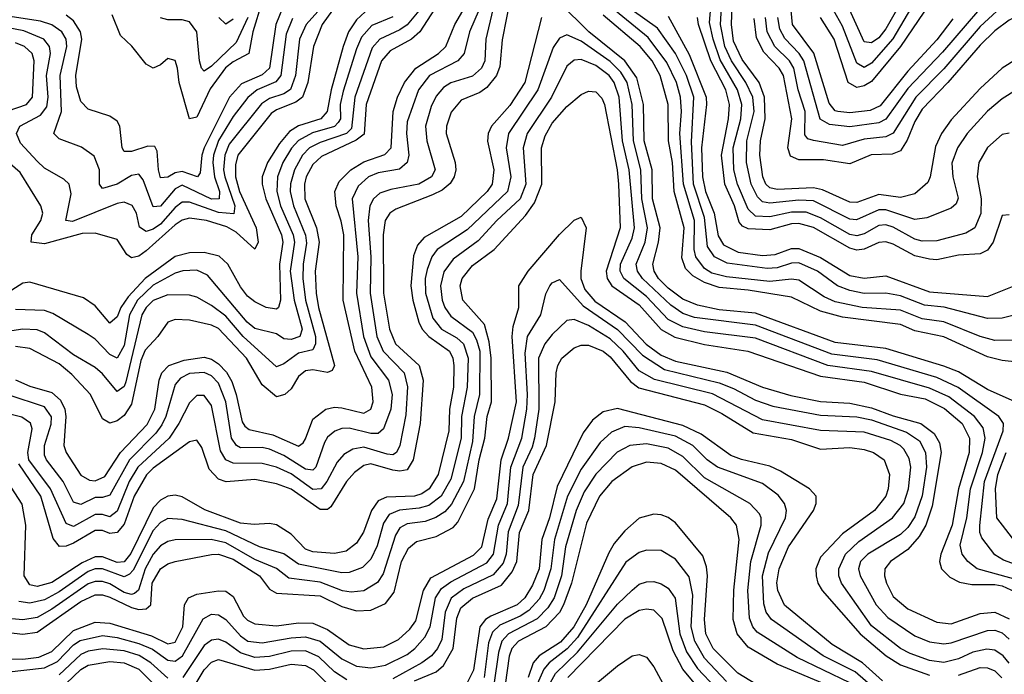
# Model space of a CAD drawing. Header units: inches. Extents: x 884549 to 1028252, y 526810 to 653624.
# Tile 333 of 656: x 895562 to 898276, y 624299 to 626104. Entities that reach past the tile are written whole.
import ezdxf

# ---------------------------------------------------------------- set-up
doc = ezdxf.new("R2010")
doc.units = ezdxf.units.IN
doc.header["$MEASUREMENT"] = 0
doc.layers.add('A8692', color=7, linetype='Continuous')

msp = doc.modelspace()

# ---------------------------------------------------------------- linework, layer by layer
at = {"layer": 'A8692', "color": 5}
for points, elevation in [([(898105.1, 626350), (897950, 626078.6), (897930, 626053.8), (897910, 626039.8), (897890, 626042.9), (897841.1, 626150)], 3040), ([(896889.4, 626230), (896847.2, 626050), (896844.3, 625990), (896835.3, 625970), (896810, 625947.7), (896750.5, 625929.5), (896730, 625916.4), (896710, 625892.4), (896696.1, 625863.9), (896680.6, 625810), (896684.1, 625770), (896706.9, 625690), (896696.9, 625670), (896662, 625650), (896584.7, 625635.3), (896555, 625625), (896537.5, 625610), (896526.8, 625590), (896522.4, 625550), (896529.5, 625450), (896527.8, 625350), (896546.1, 625230), (896564.2, 625190), (896621.2, 625130), (896631, 625091), (896626, 625014), (896609.5, 624930), (896600.5, 624910), (896590, 624903.5), (896574.7, 624905.3), (896510, 624924.6), (896480.3, 624919.7), (896455.5, 624904.5), (896436.6, 624883.4), (896408.1, 624830), (896392.5, 624810), (896370, 624808.3), (896310, 624851.7), (896270, 624869.5), (896230, 624880.3), (896150, 624880.5), (896130, 624890), (896115, 624915), (896090, 625040.2), (896070, 625067.1), (896050, 625067.6), (896030, 625047.4), (896000.7, 624990), (895973.6, 624950), (895886.9, 624870), (895863.3, 624830), (895830, 624748.3), (895810, 624732.8), (895790, 624739.2), (895770, 624739.2), (895710, 624706.4), (895690, 624714.5), (895646.4, 624810), (895587.1, 624890), (895583.6, 624910), (895595.6, 624975.6), (895591.2, 624991.2), (895567.5, 625007.5), (895510, 625022.4)], 3360), ([(896440.1, 626190), (896351.4, 626090), (896333.3, 626050), (896322.2, 625950), (896308.7, 625911.3), (896290, 625899.3), (896250, 625885.9), (896228.6, 625871.4), (896139.5, 625760.5), (896127, 625730), (896123.8, 625690), (896126.8, 625670), (896154.7, 625590), (896151.6, 625568.4), (896110, 625572), (896030, 625600.6), (896010, 625600.9), (895990, 625586), (895950, 625539.9), (895930, 625526.2), (895910, 625519.6), (895891.9, 625531.9), (895883.2, 625570), (895871.5, 625591.5), (895850, 625600.3), (895830, 625596.5), (895706.8, 625546.8), (895689, 625550), (895703.3, 625623.3), (895697.9, 625650), (895683.5, 625663.5), (895630, 625694.2), (895610, 625713.1), (895563.4, 625763.4), (895552.8, 625790), (895562, 625810), (895619.3, 625840.7), (895636.3, 625863.7), (895639.9, 625890), (895635.9, 625950), (895646.3, 626010), (895644.1, 626030), (895628.2, 626050), (895573.3, 626073.3), (895490, 626088.8)], 3160), ([(896737, 626183), (896664.7, 626070), (896641.6, 626050), (896582.6, 626017.4), (896559.3, 625990), (896517.3, 625870), (896511.6, 625788.4), (896489, 625771), (896393.4, 625726.6), (896370, 625704), (896351.9, 625670), (896346.7, 625650), (896348, 625610), (896379.7, 625530), (896387.2, 625490), (896376.6, 625410), (896379, 625350), (896385.9, 625310), (896430, 625150.2), (896423.4, 625136.6), (896410, 625130.9), (896370, 625138), (896350, 625135.7), (896330, 625119.5), (896310, 625085.8), (896292.6, 625070), (896270, 625063.9), (896230, 625096.5), (896187.4, 625170), (896110, 625252.6), (896090, 625261.7), (896030, 625275.3), (895990, 625276.9), (895970, 625269.9), (895942.6, 625230), (895907.8, 625192.2), (895895.6, 625164.4), (895870, 625043.3), (895850, 625012.4), (895830, 624997.5), (895810, 624991.4), (895790, 625002.8), (895757.2, 625070), (895705.7, 625125.7), (895670, 625155), (895590, 625196.8), (895550, 625202.5)], 3280), ([(898270, 626206.1), (898105.6, 626014.4), (898010, 625913.6), (897950, 625828.9), (897930, 625818.8), (897850, 625808.3), (897794.4, 625814.4), (897768.9, 625828.9), (897723.9, 625990), (897710.8, 626010.8), (897671.5, 626051.5), (897657.1, 626077.1), (897651.6, 626110)], 3140), ([(896915.5, 626170), (896892.2, 626047.8), (896885.2, 625974.8), (896875.9, 625950), (896850, 625916.4), (896830, 625903.1), (896778.7, 625881.3), (896751, 625849), (896738.7, 625810), (896737.8, 625790), (896762, 625710), (896763.8, 625690), (896759.5, 625670), (896748.5, 625651.5), (896726.4, 625633.6), (896699.7, 625620.3), (896598.6, 625581.4), (896582.3, 625570), (896569.3, 625550), (896564.2, 625510), (896564.7, 625350), (896581.6, 625250), (896598, 625210), (896662.6, 625150), (896673.9, 625110), (896666.1, 624990), (896646.2, 624890), (896630, 624862.2), (896610, 624858.4), (896590, 624861.8), (896530, 624879.5), (896510, 624874.9), (896484.8, 624855.2), (896462.6, 624830), (896419.4, 624760.6), (896410, 624752.9), (896390, 624753.3), (896310, 624809.1), (896270, 624824), (896210, 624835.8), (896130.7, 624829.3), (896110, 624836.5), (896084, 624864), (896064.1, 624924.1), (896050, 624944.7), (896030, 624940.1), (895930, 624867.5), (895911.2, 624848.8), (895877.4, 624790), (895850, 624713), (895830.1, 624689.9), (895810, 624686.9), (895790, 624694.9), (895770, 624694.9), (895710, 624660.4), (895690, 624651.9), (895671.2, 624651.2), (895653.6, 624673.6), (895620, 624790), (895559.4, 624879.4)], 3380), ([(898290, 625791.1), (898270, 625787.1), (898230, 625751.6), (898206.2, 625710), (898201.5, 625670), (898212.9, 625610), (898211.2, 625568.8), (898195.2, 625530), (898170, 625515), (898090, 625494.1), (898050, 625493.1), (898030, 625498.7), (897970, 625531.5), (897950, 625537.8), (897930, 625536.5), (897890, 625513.5), (897870, 625507.5), (897850, 625511), (897770, 625557.4), (897730, 625572.5), (897690, 625573.3), (897630, 625559.6), (897590, 625562), (897570, 625581.3), (897541, 625650), (897530.9, 625690), (897529.2, 625750), (897549.8, 625830), (897552.9, 625870), (897540.6, 625910), (897493, 625993), (897473.2, 626050), (897463.8, 626096.2), (897469.8, 626170)], 3260), ([(898310, 625909.9), (898270, 625885.4), (898230, 625851.7), (898174.1, 625790), (898147.2, 625750), (898132.1, 625707.9), (898134.7, 625670), (898148.9, 625611.1), (898143.8, 625596.2), (898130, 625584.2), (898062.9, 625557.1), (898030, 625553.1), (897950, 625579), (897930, 625579.1), (897868.5, 625551.5), (897850, 625553.4), (897750, 625603.9), (897710, 625606.4), (897630, 625597.4), (897610, 625601.3), (897595.5, 625615.5), (897578.6, 625650), (897565.2, 625710), (897566.8, 625770), (897586.4, 625850), (897583.1, 625890), (897564.1, 625930), (897523.8, 625990), (897505.5, 626030), (897493.9, 626090), (897498.5, 626170)], 3240), ([(898310, 625994.4), (898270, 625969.5), (898210, 625914.3), (898130, 625827.4), (898103.4, 625790), (898086.2, 625753.8), (898072.2, 625670), (898065.7, 625654.3), (898030, 625623.9), (897990, 625613.3), (897930, 625621.7), (897870, 625599.6), (897850, 625600.8), (897774.8, 625634.8), (897750, 625640.4), (897650, 625635.7), (897630, 625640.1), (897619.1, 625650), (897610.8, 625670), (897602, 625730), (897604.2, 625770), (897616.9, 625830), (897615.2, 625890), (897600.9, 625930), (897553.8, 625993.8), (897530, 626044.7), (897524.5, 626090), (897526.9, 626170)], 3220), ([(898290, 626159.5), (898210, 626084.6), (898110, 625968.4), (898032.5, 625890), (897969.5, 625790.5), (897950, 625780.2), (897890, 625773.9), (897830, 625756.6), (897750, 625770.2), (897734.9, 625774.9), (897726.4, 625786.4), (897727.4, 625850), (897708.2, 625910), (897696, 625970), (897684, 625990), (897643.2, 626030), (897622.3, 626070), (897617.9, 626110)], 3160), ([(898039.1, 626170), (897969, 626051), (897910, 625984.1), (897890, 625972.1), (897870, 625983.4), (897830, 626085.5), (897805.2, 626130)], 3060), ([(896424.5, 626130), (896395.7, 626090), (896371.8, 626030), (896355.9, 625930), (896341.5, 625890), (896323.4, 625876.6), (896270, 625855.1), (896255.2, 625844.8), (896163.4, 625730), (896156.4, 625703.6), (896156.3, 625670), (896167.7, 625630), (896213.7, 625530), (896219, 625490), (896210, 625471.2), (896158.1, 625518.1), (896132.6, 625532.6), (896077, 625550), (896030, 625556.4), (896010, 625551.2), (895990, 625538.3), (895910, 625466), (895890, 625452), (895870, 625447.1), (895856.6, 625456.6), (895830, 625497.4), (895770, 625515.1), (895734.1, 625514.1), (895630, 625485.9), (895593.5, 625490), (895595.3, 625510), (895620.3, 625550), (895625.5, 625570), (895619.9, 625590), (895562.7, 625682.7), (895508, 625730)], 3180), ([(896666.9, 626133.1), (896630.2, 626089.8), (896610, 626075.5), (896554.8, 626050), (896533.6, 626026.4), (896485.4, 625890), (896476, 625804), (896462.6, 625790), (896390, 625765.2), (896360.9, 625750), (896341.3, 625730), (896319, 625690), (896308.6, 625651.4), (896307.8, 625630), (896316.1, 625590), (896349.9, 625509.9), (896352.5, 625487.5), (896342.8, 625430), (896342.2, 625390), (896350, 625330), (896376.9, 625230), (896377.5, 625210), (896370, 625193.7), (896330, 625184.3), (896290, 625154.8), (896270, 625146.3), (896178, 625230), (896130, 625285.8), (896090, 625315.7), (896050, 625338.8), (896030, 625343.8), (895970, 625344.7), (895930, 625329), (895910, 625309.9), (895898.8, 625290), (895854.7, 625105.3), (895850, 625092.4), (895830, 625078.5), (895790, 625127.4), (895770, 625144.8), (895710, 625179.5), (895630, 625239.8), (895610, 625248.4), (895570, 625250), (895510, 625240.7)], 3260), ([(896828.1, 626131.9), (896802.1, 626070), (896786.7, 626010), (896769.6, 625990), (896691.2, 625950), (896661.6, 625910), (896630, 625822), (896628.2, 625790), (896634.5, 625730), (896630.3, 625709.7), (896608.7, 625691.4), (896550, 625681.5), (896523.6, 625670), (896495, 625645), (896478.7, 625610), (896494, 625450), (896489.8, 625350), (896509.9, 625230), (896530, 625174.4), (896578.4, 625110), (896588.8, 625070), (896585.2, 625030), (896564.6, 624975.4), (896550, 624962.6), (896530, 624962.5), (896470, 624977), (896450, 624976.1), (896430.9, 624969.1), (896410, 624952.3), (896401.9, 624938.1), (896378, 624870), (896370, 624861.9), (896350, 624864.4), (896290, 624902.4), (896250, 624919.5), (896230, 624924.1), (896170, 624923.6), (896159.7, 624930), (896145.7, 624950), (896129.6, 625050), (896110, 625101.2), (896090, 625121.6), (896070, 625130.6), (896030, 625127.7), (896005.1, 625114.9), (895990, 625097.4), (895964.7, 625010), (895953.6, 624986.4), (895936.7, 624963.3), (895864.3, 624890), (895810, 624793.1), (895790, 624786.3), (895770, 624786.1), (895730, 624767), (895710, 624773.5), (895681.4, 624830), (895635.3, 624890), (895630, 624903.2), (895629.7, 624930), (895648.4, 624988.4), (895648.9, 625008.9), (895630, 625035.9), (895530, 625069)], 3340), ([(895550, 625110.2), (895590, 625093.2), (895650, 625075.8), (895674.2, 625054.2), (895686, 625030), (895689.2, 625010), (895682.9, 624930), (895689.6, 624910), (895730, 624848.2), (895753.7, 624833.7), (895770, 624832.6), (895796, 624844), (895839.9, 624910), (895912.9, 624987.1), (895934, 625030), (895945.8, 625110), (895953.1, 625130), (895972.4, 625150), (896014.7, 625165.3), (896070, 625172.7), (896090, 625167.3), (896110, 625154.5), (896131.7, 625131.7), (896146.3, 625106.3), (896158.9, 625070), (896174.9, 624994.9), (896182.6, 624982.6), (896194.1, 624974.1), (896259.2, 624959.2), (896330, 624927.4), (896343.4, 624936.6), (896350, 624948.1), (896370, 625002.4), (896406, 625030), (896430, 625035.1), (896450, 625033.6), (896510, 625018.6), (896529.8, 625030.2), (896536, 625050), (896532.5, 625090), (896485.5, 625190), (896453.5, 625330), (896455.4, 625510), (896448.3, 625548.3), (896434.2, 625590), (896430.6, 625630), (896442.5, 625657.5), (896474.5, 625690), (896510, 625712), (896568.3, 625731.7), (896585.8, 625750), (896591.6, 625850), (896603.6, 625890), (896622.3, 625930), (896653.8, 625970), (896716.1, 626010), (896736.7, 626030), (896761.8, 626090), (896796.6, 626150)], 3320), ([(896290, 626144.8), (896268, 626090), (896250.6, 625970), (896230, 625951.6), (896173.4, 625926.6), (896140.4, 625890), (896070.2, 625750), (896063.5, 625730), (896058.8, 625681.2), (896051.8, 625670), (896010, 625684.6), (895990, 625681.3), (895970, 625669.3), (895950, 625667.2), (895943.9, 625690), (895941, 625741), (895934.3, 625754.3), (895914.7, 625754.7), (895870, 625740.5), (895850, 625740.2), (895844.5, 625750), (895837.5, 625810), (895830, 625823.4), (895810, 625837.7), (895750, 625856.5), (895730, 625877.7), (895718.3, 625918.3), (895716, 625950), (895733.3, 626050), (895729.3, 626070), (895710, 626100.5), (895690, 626116.2)], 3120), ([(896229, 626151), (896204.2, 626070), (896193.5, 626010), (896150, 625987.3), (896129.2, 625970.8), (896087, 625913), (896050, 625834.7), (896030, 625830.6), (896001.1, 625930), (895997.1, 625970), (895990, 625991.3), (895970, 625996.5), (895950, 625979.3), (895930, 625969.8), (895910, 625980.6), (895870.6, 626030.6), (895839.8, 626059.8), (895816.5, 626116.5)], 3080), ([(898306.2, 625050), (898230, 625083.9), (898150, 625132.4), (898110, 625148.6), (897950, 625196.8), (897810, 625213.6), (897590, 625294.2), (897490, 625303.9), (897430, 625316.4), (897390, 625333), (897350, 625363.5), (897323.2, 625390), (897310.6, 625410), (897307.1, 625430), (897323.3, 625490), (897327.5, 625530), (897306.6, 625610), (897305.4, 625690), (897283.7, 625770), (897281.4, 625870), (897263, 625943), (897229.8, 625990), (897130.8, 626070), (897050, 626150.3)], 3420), ([(898430, 625220.1), (898250, 625219.2), (898210, 625230.2), (898110, 625270.6), (898050, 625279.2), (897990, 625302.7), (897884, 625310), (897810, 625325.8), (897779.3, 625339.3), (897710, 625385.2), (897690, 625388), (897630, 625381.9), (897510, 625394.5), (897470, 625405.1), (897450, 625417.7), (897425.4, 625450), (897421.5, 625470), (897422.3, 625550), (897391.5, 625650), (897382.1, 625790), (897386.7, 625850), (897383.7, 625890), (897372.4, 625930), (897345.9, 625985.9), (897294.1, 626054.1), (897190, 626140.1)], 3360), ([(898330, 625295.4), (898270, 625280.8), (898230, 625279.8), (898110.7, 625310.7), (898056.7, 625316.7), (897990, 625342.3), (897950, 625350), (897890, 625348.9), (897850, 625356.7), (897816.3, 625370), (897761.1, 625410), (897710, 625433.1), (897690, 625432.7), (897650, 625419.5), (897622.1, 625417.9), (897511.9, 625431.9), (897476.9, 625450), (897458.1, 625478.1), (897450, 625558.6), (897419, 625650), (897413.6, 625766.4), (897420.2, 625890), (897400.4, 625950), (897370, 626010.2), (897319.9, 626079.9), (897250, 626130.2)], 3340), ([(898134.3, 626105.7), (898090, 626048.1), (898010, 625961.7), (897934, 625866), (897906.9, 625853.1), (897850, 625847.2), (897817.7, 625850), (897810, 625852.5), (897793, 625873), (897751.3, 626011.3), (897692, 626090), (897689, 626129)], 3120), ([(898071.8, 626150), (897990.2, 626030), (897910, 625933.3), (897890, 625921.1), (897870, 625916.5), (897846.2, 625930), (897807.3, 626050), (897769.7, 626110)], 3080), ([(896313.6, 626106.4), (896296.4, 626063.6), (896281.9, 625950), (896267.4, 625932.6), (896216.4, 625910), (896191, 625889), (896150, 625836.9), (896110, 625770.5), (896096.1, 625730), (896094, 625710), (896098.5, 625670), (896112.3, 625630), (896112, 625610), (896090, 625609.2), (896010, 625647.3), (895990, 625637.3), (895950, 625589.1), (895930, 625587.4), (895901.6, 625661.6), (895890, 625677.7), (895870, 625673.7), (895830, 625650.5), (895790, 625638.4), (895781.3, 625650), (895781.6, 625690), (895767.2, 625727.2), (895731.8, 625751.8), (895670, 625775.4), (895655.9, 625790), (895676.5, 625850), (895673.4, 625950), (895691.6, 626030), (895689.4, 626050), (895677.9, 626070), (895650, 626089.2), (895619.2, 626099.2), (895450, 626125.1)], 3140), ([(896514.4, 626125.6), (896490, 626103.4), (896468.4, 626070), (896453.5, 626030), (896420.2, 625910), (896409.4, 625850), (896391.5, 625830), (896330, 625811), (896305.1, 625794.9), (896277.5, 625762.5), (896244.6, 625710), (896230.3, 625670), (896230.3, 625649.7), (896240.5, 625610), (896283, 625510), (896287, 625490), (896278, 625430), (896280.6, 625330), (896275.5, 625310), (896270, 625305.9), (896241.2, 625310), (896210, 625325.4), (896190, 625341.5), (896170, 625367.4), (896135.9, 625430), (896111.2, 625451.2), (896070, 625461.7), (896030, 625460.7), (895990, 625451), (895907.8, 625390), (895860.4, 625339.6), (895840.4, 625310), (895830, 625284.3), (895810, 625267.3), (895770, 625314.9), (895737.1, 625337.1), (895590, 625379.7), (895570, 625377.4), (895510, 625339)], 3220), ([(897000.1, 626110), (896954.8, 625930), (896912.8, 625867.2), (896862.3, 625810), (896853, 625790), (896851.6, 625768.4), (896868.6, 625690), (896864, 625650), (896850.1, 625630), (896779.1, 625560.9), (896677.1, 625502.9), (896658.5, 625481.5), (896647.3, 625452.7), (896639.7, 625370), (896645.3, 625330), (896661.9, 625270), (896671, 625250), (896689.5, 625230), (896746.2, 625190), (896756.2, 625170), (896759, 625150), (896757.9, 625090), (896746.4, 625030), (896744.9, 624970), (896715.8, 624850), (896690.3, 624810), (896670, 624796.4), (896650, 624790.3), (896573.2, 624786.8), (896550, 624776.9), (896531.6, 624750), (896509.4, 624690.6), (896490, 624660.1), (896461.5, 624638.5), (896430, 624631.4), (896370, 624636.6), (896350, 624644.2), (896310, 624684.7), (896270, 624710.8), (896250, 624715), (896208.4, 624711.6), (896170, 624715.4), (896072.5, 624752.5), (896010, 624788.3), (895990, 624792.7), (895970, 624789.7), (895950, 624779), (895930, 624758.1), (895868.1, 624631.9), (895850, 624609.1), (895830, 624607.4), (895790, 624623), (895770, 624622.3), (895733.7, 624606.3), (895650, 624551.9), (895610, 624541.2), (895590, 624545.7), (895573.6, 624570), (895578.4, 624710), (895568, 624768), (895510, 624859)], 3420), ([(896590, 626111.1), (896532.6, 626087.4), (896504.4, 626055.6), (896490, 626023), (896453.6, 625906.4), (896445.3, 625870), (896445.8, 625830), (896439.8, 625820.2), (896430, 625809.1), (896368.6, 625791.4), (896330, 625770.4), (896310.7, 625749.3), (896287.1, 625710), (896272.5, 625670), (896270.6, 625630), (896281, 625590), (896316, 625510), (896319.4, 625490), (896307.5, 625410), (896318.3, 625330), (896340.5, 625250), (896334, 625230), (896310, 625221.7), (896290, 625223.7), (896270, 625237.1), (896210, 625251.8), (896189.2, 625270), (896079.5, 625399.5), (896050, 625412.8), (896011.1, 625411.1), (895990, 625404.6), (895930, 625372), (895886.2, 625330), (895864.4, 625290), (895850, 625205.5), (895830, 625170.4), (895810, 625180.3), (895770, 625222.5), (895750, 625235.9), (895653.1, 625293.1), (895630, 625301.9), (895550, 625304.8)], 3240), ([(896190.7, 626109.3), (896158.9, 626041.1), (896090, 625975), (896070, 625961.4), (896062.7, 625970), (896057.2, 625990), (896050.2, 626070.2), (896030, 626097.2), (896010, 626103.2), (895970, 626103.1), (895950, 626108.5)], 3060), ([(896150, 626104.6), (896130, 626091.1), (896111.1, 626110)], 3040), ([(898355.1, 625155.1), (898270, 625164.2), (898230, 625173.9), (898110, 625229.3), (898030, 625245.8), (897990, 625263.6), (897830, 625283), (897770, 625300.3), (897690, 625338.8), (897570, 625358.3), (897490, 625365.6), (897450, 625378.6), (897417.1, 625397.1), (897397.6, 625417.6), (897387, 625447), (897393.8, 625530), (897365.9, 625630), (897361.3, 625710), (897350.8, 625770), (897349.5, 625869.5), (897327.9, 625950), (897305.7, 625990), (897272.8, 626030), (897170, 626116.3)], 3380), ([(897350, 626113.2), (897407.6, 626007.6), (897454.3, 625890), (897455.6, 625870), (897441.4, 625750), (897443.8, 625670), (897452.3, 625630), (897476, 625570), (897487.5, 625507.5), (897502.5, 625482.5), (897542.5, 625462.5), (897610, 625453.1), (897644.2, 625455.8), (897690, 625472.7), (897710, 625473.1), (897770, 625447.6), (897850, 625398.4), (897890, 625390.6), (897950, 625397.5), (898070, 625353.1), (898230, 625340.4), (898307.9, 625372.1)], 3320), ([(898290, 625565.6), (898270, 625563.5), (898245.3, 625490), (898230, 625468.6), (898210, 625457.7), (898150, 625454.2), (898090, 625441.7), (898070, 625442.9), (898030, 625452.6), (897970, 625485.1), (897950, 625491.4), (897930, 625489.2), (897890, 625470.8), (897870, 625468.3), (897850, 625473.8), (897750, 625530.3), (897710, 625541.8), (897690, 625541.1), (897630, 625524.5), (897570, 625526.6), (897554.7, 625534.7), (897545.7, 625545.7), (897532, 625590), (897505.8, 625650), (897496.7, 625730), (897516, 625830), (897519.1, 625870), (897508.7, 625910), (897467.6, 625990), (897433.1, 626090), (897430.5, 626110)], 3280), ([(898330, 626123.8), (898290, 626102.5), (898250, 626073), (898210, 626033.7), (898120.4, 625930), (898050, 625857.1), (898030, 625823.1), (898008.8, 625771.2), (897990, 625742.1), (897967.5, 625732.5), (897909.1, 625730.9), (897850, 625705.8), (897777.6, 625717.6), (897710, 625716.9), (897687.2, 625727.2), (897679.2, 625750), (897690.5, 625830.5), (897667.1, 625950), (897655.8, 625970), (897613.7, 626013.7), (897593.3, 626053.3), (897586.5, 626106.5)], 3180), ([(898350, 624586), (898273.9, 624613.9), (898250, 624628.4), (898214.8, 624674.8), (898209.1, 624690), (898209.2, 624709.2), (898221.3, 624830), (898273.4, 624970), (898273.8, 624990), (898261.5, 625010), (898149.3, 625089.3), (898090, 625116.8), (897925.9, 625165.9), (897801.2, 625181.2), (897590, 625261.7), (897422.4, 625282.4), (897390, 625293.8), (897356.5, 625316.5), (897279.2, 625390), (897264.8, 625410), (897261.7, 625430), (897285.8, 625490), (897292.7, 625530), (897276.6, 625610), (897274.2, 625690), (897253.6, 625770), (897250.3, 625870), (897236.3, 625930), (897219.2, 625959.2), (897190, 625988.3), (897110, 626044.4), (897070, 626061.4), (897050, 626052.4), (897032.9, 626027.1), (896990.3, 625910), (896909.5, 625790), (896902.8, 625750), (896915.3, 625670), (896906.4, 625630), (896795.5, 625524.5), (896713, 625470), (896697.6, 625450), (896684.8, 625415.2), (896680, 625390), (896680.5, 625350), (896700.9, 625280.9), (896724.5, 625250), (896766.6, 625226.6), (896785.5, 625210), (896797.8, 625170), (896795.6, 625090), (896779.9, 625010), (896778.4, 624950), (896750, 624836.7), (896724.1, 624790), (896690, 624764.4), (896663.2, 624756.8), (896608.5, 624751.5), (896580.6, 624739.4), (896564.4, 624715.6), (896547.3, 624652.7), (896530, 624616.1), (896506.4, 624593.6), (896470, 624579.1), (896450, 624578.2), (896330, 624602.3), (896290, 624631), (896223, 624650), (896130, 624694.4), (896010, 624726), (895970, 624728.7), (895950, 624717.7), (895930, 624694.9), (895874.3, 624585.7), (895864.7, 624575.3), (895850, 624567.8), (895790, 624589.5), (895770, 624589.3), (895750, 624582.3), (895670, 624526.1), (895630, 624503.9), (895590, 624495), (895559.2, 624499.2)], 3440), ([(895530, 625852.2), (895580.7, 625870), (895597.3, 625890), (895601.4, 625990), (895595.6, 626010), (895574.4, 626030), (895550, 626040.1)], 3180), ([(898317.8, 624557.8), (898201.8, 624590), (898175.8, 624610), (898160.3, 624630), (898154.7, 624654.7), (898172.7, 624730), (898183.5, 624810), (898216.6, 624910), (898223.8, 624950), (898218, 624978), (898194.1, 625010), (898123.6, 625063.6), (898070, 625087.4), (897910, 625133.7), (897790, 625150.3), (897590, 625225.5), (897450, 625242.6), (897390, 625256.4), (897350, 625277.1), (897290, 625340.1), (897227.4, 625390), (897217.4, 625410), (897218.3, 625430), (897250, 625501.2), (897256.7, 625530), (897242.1, 625690), (897223.7, 625770), (897214.2, 625890), (897201, 625930), (897186.9, 625950), (897150, 625977.3), (897110, 625993.7), (897090, 625992.2), (897070, 625975), (897028, 625890), (896960.9, 625790), (896949.8, 625750), (896957.2, 625650), (896941.6, 625610), (896877.2, 625550), (896825.7, 625494.3), (896756.8, 625443.2), (896731.2, 625408.8), (896722, 625370), (896726.7, 625330), (896733.9, 625310), (896750, 625285.9), (896810, 625241.9), (896821.3, 625221.3), (896829.9, 625190), (896829.7, 625070.3), (896814.8, 625010), (896810, 624940.6), (896785.3, 624830), (896752.1, 624767.9), (896733.4, 624746.6), (896709, 624731), (896679.5, 624720.5), (896630, 624713.5), (896610, 624702.9), (896598, 624682), (896564.2, 624575.8), (896548.5, 624551.5), (896510, 624529), (896475.1, 624524.9), (896451.2, 624528.8), (896390, 624553.1), (896303.7, 624563.7), (896270, 624590.2), (896210, 624615.4), (896130, 624661.7), (896089.2, 624670.8), (895990.6, 624669.4), (895970, 624664.5), (895950, 624652.6), (895930, 624630.3), (895907.2, 624590), (895889.4, 624530.6), (895878.4, 624521.6), (895870, 624518.5), (895850, 624524.1), (895810, 624548), (895790, 624554.7), (895770, 624554.8), (895750, 624548), (895650, 624478), (895610, 624455.3), (895570, 624449.3), (895530, 624452.5)], 3460), ([(895490, 624418.3), (895570, 624409.4), (895610, 624415.3), (895730, 624499.9), (895770, 624518.1), (895790, 624517.9), (895810, 624511.6), (895870, 624482.6), (895890, 624477.9), (895910, 624479.5), (895923, 624490), (895927, 624550), (895950, 624589.6), (895970, 624603.2), (895990, 624609.7), (896090, 624629.5), (896110.1, 624629.9), (896150, 624616.1), (896222.8, 624570), (896250, 624533.6), (896270, 624522.9), (896390, 624514.7), (896450, 624485.9), (896490, 624474.1), (896530, 624475.9), (896570, 624493.9), (896594.3, 624525.7), (896614.4, 624610), (896633.6, 624646.4), (896655.5, 624664.5), (896710, 624678.4), (896756.7, 624703.3), (896770, 624718.3), (896815.4, 624810), (896828.3, 624890), (896843.8, 624950), (896850.5, 625009.5), (896862.6, 625050), (896861.7, 625170), (896855.7, 625215.7), (896842.9, 625262.9), (896783.5, 625330), (896776, 625370), (896781.2, 625390), (896810, 625426.3), (896870, 625470.3), (896956.1, 625563.9), (896981.3, 625598.7), (897001.2, 625650), (897000.2, 625750), (897010, 625783), (897030, 625818.2), (897070, 625864.5), (897110, 625896.9), (897130, 625906.6), (897150, 625905), (897166.9, 625886.9), (897173.8, 625870), (897209, 625690), (897213, 625650), (897217.6, 625530), (897178.3, 625410), (897181.5, 625390), (897194.6, 625370), (897270, 625317.8), (897330, 625249.8), (897368.2, 625228.2), (897450, 625207.8), (897569.3, 625189.3), (897770, 625121), (897890, 625103.9), (897990, 625071.2), (898057.9, 625057.9), (898111.9, 625031.9), (898160.6, 624990), (898180.5, 624950), (898179.8, 624910), (898150, 624810), (898132.8, 624710), (898101, 624630), (898097.7, 624610), (898103.1, 624590), (898126.6, 624566.6), (898153, 624553), (898186.6, 624546.6), (898250, 624546.7), (898270, 624542.5), (898306, 624526)], 3480), ([(895430, 624344.4), (895570, 624340.2), (895614, 624346), (895650, 624361.4), (895710, 624419.3), (895770, 624442.3), (895810, 624439.7), (895924.8, 624404.8), (895970, 624382.5), (895990, 624387), (896011.4, 624430), (896015.6, 624490), (896027.4, 624510), (896050, 624519.8), (896110, 624529.3), (896130, 624527.7), (896150, 624513.7), (896178.8, 624458.8), (896190, 624447.8), (896210, 624438.4), (896270, 624432.8), (896330, 624440.7), (896370, 624439.6), (896410, 624422.7), (896470, 624379.8), (896510, 624368.9), (896565.4, 624374.6), (896605.6, 624394.4), (896637.1, 624422.9), (896653.6, 624446.4), (896675.4, 624530), (896695.3, 624564.7), (896812.4, 624627.6), (896835.4, 624650), (896853.2, 624726.8), (896877.4, 624782.6), (896888.7, 624890), (896909, 624950), (896931.8, 625050), (896919.6, 625230), (896922.2, 625257.8), (896937.4, 625310), (896938.2, 625370), (896963.7, 625410), (897050, 625511.5), (897090, 625551.3), (897110, 625559.3), (897123.6, 625530), (897108.7, 625410), (897109.2, 625390), (897119.9, 625359.9), (897147.5, 625327.5), (897230.8, 625270.8), (897289.2, 625209.2), (897330, 625178.4), (897370, 625162.2), (897511.4, 625131.4), (897610, 625090.6), (897687.7, 625067.7), (897770, 625050.5), (897850, 625045.9), (897910, 625033.8), (897970, 625011.2), (898046, 624990), (898082.8, 624962.8), (898097.4, 624937.4), (898102.5, 624910), (898077.2, 624762.8), (898060.2, 624710), (898041.5, 624678.5), (898010, 624643.3), (897962.2, 624610), (897946.9, 624590), (897945.9, 624570), (897951.9, 624550), (897970, 624513.2), (898010, 624479.3), (898090, 624442.3), (898130, 624438.3), (898210, 624466.5), (898250, 624470.4), (898290, 624451.6)], 3520), ([(895524.6, 624304.6), (895630, 624317), (895666, 624334), (895710, 624380), (895728.3, 624391.7), (895790, 624405.5), (895830, 624400.1), (895890, 624383.7), (895927.7, 624367.7), (895970, 624337.5), (895990, 624335.3), (896010.1, 624349.9), (896067.9, 624452.1), (896090, 624464.9), (896110, 624463), (896130, 624449.9), (896170, 624405.1), (896190.7, 624390), (896230, 624385.5), (896310, 624399.6), (896350, 624402), (896390, 624389.7), (896450, 624341.2), (896490, 624321.6), (896530, 624316.9), (896570, 624323.7), (896630, 624353), (896651.3, 624370), (896678.5, 624401.5), (896693, 624430), (896708.3, 624510), (896724.8, 624535.2), (896750, 624553.9), (896850, 624606), (896867.7, 624630), (896881.5, 624710), (896906.6, 624770), (896916, 624870), (896945.8, 624950), (896959.7, 625030), (896961.7, 625070), (896955.4, 625184.6), (896961.4, 625230), (896998.1, 625290), (897012.5, 625347.5), (897023.5, 625370), (897030, 625378), (897050, 625387.6), (897115.1, 625315.1), (897210, 625249.2), (897278.8, 625178.8), (897339.1, 625139.1), (897490, 625102.8), (897530, 625086.9), (897590, 625054.4), (897638, 625038), (897770, 625013.4), (897870, 625008.8), (897910, 625000.2), (898006.7, 624966.7), (898042.6, 624942.6), (898059.1, 624910), (898062.1, 624870), (898050, 624791), (898030, 624733.3), (898010, 624703.3), (897990, 624684.5), (897899.9, 624630), (897879.9, 624610), (897873.9, 624590), (897878.8, 624570), (897922.6, 624490), (897955.3, 624455.3), (898030, 624405.2), (898070, 624388), (898110, 624383.1), (898130, 624385.3), (898230, 624419.9), (898250, 624420.1), (898270, 624412.9), (898290, 624395.3)], 3540), ([(898290, 624329.6), (898272.8, 624350), (898250, 624365.2), (898228.3, 624368.3), (898190, 624360), (898150, 624341.3), (898110, 624331.7), (898070, 624336.5), (898016.4, 624356.4), (897990, 624370.2), (897910, 624432.7), (897827.4, 624550), (897819.8, 624570), (897819.7, 624590), (897838.3, 624630), (897874.8, 624665.2), (897968.4, 624730), (897999.1, 624770), (898012.3, 624810), (898018.2, 624870), (898014.2, 624894.2), (897999.4, 624919.4), (897989.1, 624930), (897963.5, 624943.5), (897890, 624966.2), (897770, 624971.3), (897610, 625000.5), (897472.1, 625072.1), (897311.6, 625111.6), (897270, 625135.3), (897225.9, 625190), (897190, 625223.5), (897130, 625260.5), (897090, 625277.4), (897070, 625274.4), (897030, 625235.6), (897009.1, 625210), (896992.1, 625170), (896992.5, 625030), (896981.4, 624950), (896974.6, 624925.4), (896948.5, 624870), (896936.1, 624763.9), (896908.6, 624691.4), (896903.3, 624630), (896894.9, 624605.1), (896867.3, 624572.7), (896786, 624534), (896751.4, 624508.6), (896735.1, 624470), (896725.2, 624394.8), (896713.3, 624370), (896697, 624350), (896670.5, 624330), (896590, 624286.3)], 3560), ([(896650, 624281), (896710, 624305.7), (896730, 624322.7), (896756.8, 624370), (896766.7, 624453.3), (896777.7, 624482.3), (896810, 624509), (896890, 624544.4), (896919.1, 624580.9), (896932.1, 624610), (896939.7, 624690), (896965, 624750), (896977.7, 624850), (897013.7, 624930), (897038, 625050), (897040.3, 625130), (897045.5, 625150), (897056.8, 625170), (897090, 625199), (897110, 625206.5), (897130, 625206.3), (897170, 625189.7), (897190, 625174.3), (897245.7, 625105.7), (897268.7, 625088.7), (897450, 625041.3), (897497.9, 625017.9), (897584.3, 624964.3), (897690, 624946.1), (897770, 624919.8), (897850, 624923.8), (897890, 624918.2), (897916, 624910), (897945.3, 624890), (897959.8, 624850), (897956.5, 624810), (897949.3, 624790), (897918.9, 624750), (897830, 624686.5), (897770, 624621.3), (897756.9, 624590), (897757.2, 624570), (897762.2, 624550), (897773.7, 624530), (897879, 624410), (897950.8, 624350), (897990, 624325), (898070, 624296.4)], 3580), ([(897940.4, 624280.4), (897884.9, 624330), (897801.3, 624381.3), (897670, 624489.6), (897651.5, 624530), (897649.2, 624550.8), (897655.6, 624590), (897681.3, 624650), (897749.9, 624750), (897757.5, 624770), (897757.8, 624790), (897739.5, 624810), (897659.3, 624859.3), (897630, 624872.6), (897551.3, 624891.3), (897522.4, 624902.4), (897440.5, 624960.5), (897390, 624984.9), (897210, 625031.5), (897170, 625022.1), (897140.7, 624999.3), (897115.1, 624964.9), (897043.6, 624816.4), (897022.4, 624730), (897001.5, 624670), (896993.6, 624590), (896975.6, 624544.4), (896954.4, 624510), (896933.2, 624490), (896860.7, 624459.3), (896846.1, 624450), (896830.5, 624430), (896812.4, 624310), (896792.6, 624270)], 3620), ([(897929.4, 624249.4), (897865.4, 624305.4), (897777.3, 624350), (897634.7, 624450), (897620.2, 624470), (897613, 624493), (897609.6, 624570), (897626.2, 624633.8), (897673.3, 624730), (897676.1, 624750), (897669.9, 624770), (897652.4, 624792.4), (897610, 624824.9), (897485.9, 624870), (897456.8, 624890), (897417.2, 624930), (897370, 624955.6), (897270, 624978.6), (897230, 624981.6), (897193.6, 624966.4), (897162.3, 624937.7), (897110, 624864.7), (897072.2, 624790), (897036.2, 624670), (897026, 624590), (897007, 624530), (896993.8, 624506.2), (896965.5, 624474.5), (896941.2, 624458.8), (896885.5, 624434.5), (896864.8, 624415.2), (896854.1, 624385.9), (896842, 624290)], 3640), ([(897850, 624275.6), (897704.9, 624344.9), (897595.2, 624415.2), (897583.2, 624430), (897573.5, 624453.5), (897569.4, 624529.4), (897577.9, 624610), (897605.6, 624710), (897605.9, 624730), (897601.2, 624741.2), (897574.9, 624770), (897450, 624840.9), (897390, 624899.4), (897350, 624922.2), (897290, 624934), (897243.8, 624930), (897209.1, 624910.9), (897150, 624850.6), (897118, 624802), (897095.6, 624750), (897066.9, 624650), (897055.2, 624570), (897035.3, 624510), (897018, 624482), (896988.5, 624451.5), (896909.7, 624410.3), (896891.3, 624390), (896881.5, 624358.5), (896869.2, 624270)], 3660), ([(898314.1, 624654.1), (898255.7, 624730), (898252.4, 624810), (898258.9, 624850), (898281.8, 624910)], 3420), ([(897810, 624259.9), (897650, 624326.9), (897570, 624373.2), (897540, 624410), (897529.1, 624450), (897531, 624531), (897545.1, 624670), (897538.3, 624710), (897522.5, 624730), (897370, 624861.3), (897330, 624879.8), (897290, 624883.3), (897250, 624870.9), (897193.9, 624830), (897160.1, 624790), (897124.1, 624715.9), (897082.7, 624550), (897061.3, 624490), (897050, 624469), (897012.3, 624430), (896936.5, 624390), (896918.5, 624370), (896910.9, 624349.1), (896894.6, 624230)], 3680), ([(897591.2, 624271.2), (897541.8, 624301.8), (897473.8, 624370), (897453.7, 624410), (897449.8, 624450), (897458, 624570), (897455.4, 624595.4), (897445.5, 624625.5), (897370, 624716.2), (897350, 624731.5), (897330, 624738.8), (897310, 624740.2), (897270, 624729.3), (897230, 624694.6), (897201, 624659), (897186, 624634), (897123.1, 624490), (897089.6, 624430), (897052.6, 624387.4), (896994.3, 624350), (896977.7, 624330), (896963.8, 624290)], 3720), ([(897510, 624278.9), (897450, 624343.7), (897422.7, 624390), (897413, 624430), (897417.2, 624517.2), (897407.8, 624567.8), (897370, 624616.6), (897330, 624639.7), (897290, 624641.3), (897270, 624634.9), (897232.4, 624607.6), (897099.8, 624400.2), (897071.4, 624368.6), (897021.3, 624330), (897006.6, 624313.4), (896988, 624272)], 3740), ([(897010.7, 624249.3), (897039.3, 624300.7), (897099.8, 624360.2), (897210, 624492.5), (897250, 624530.8), (897270, 624546.9), (897290, 624553.7), (897310, 624554.5), (897330, 624548.2), (897350, 624536), (897368.8, 624508.8), (897382.1, 624410), (897400.4, 624360.4), (897430, 624315.2), (897481.1, 624261.1)], 3760), ([(897425.6, 624270), (897390, 624312.8), (897363.5, 624363.5), (897332.6, 624452.6), (897310, 624475.5), (897290, 624478.7), (897270, 624474.8), (897230, 624450.6), (897072.5, 624290)], 3780), ([(896463.8, 624283.8), (896430, 624305.6), (896386.8, 624346.8), (896350, 624363.4), (896310, 624362.9), (896250, 624347.6), (896210, 624344.7), (896170, 624358.3), (896130, 624387), (896110, 624395.4), (896090, 624392.5), (896070, 624378.2), (896011.7, 624290)], 3560), ([(895970, 624288.1), (895923.3, 624330), (895890.7, 624350.7), (895850, 624363.8), (895790.9, 624369.1), (895750, 624362.4), (895730, 624353.3), (895670, 624297.6)], 3560), ([(896030, 624244.2), (896070, 624311.4), (896090, 624332.4), (896110, 624339.5), (896210, 624310.1), (896250, 624313.4), (896310, 624326.6), (896350, 624323.5), (896371.5, 624311.5), (896413.4, 624270)], 3580), ([(897127, 624253), (897210, 624322.5), (897250, 624349.4), (897270, 624353.6), (897290, 624345.8), (897310, 624319.7), (897341.2, 624261.2)], 3820), ([(895690, 624273.5), (895730, 624311.6), (895750, 624324.3), (895810, 624334.4), (895850, 624330.1), (895890, 624313), (895970, 624232.6)], 3580), ([(898150, 624296.1), (898210, 624317.6), (898230, 624317), (898250, 624308.1), (898269.3, 624289.3)], 3580)]:
    msp.add_lwpolyline(points, dxfattribs=dict(at, elevation=elevation))

doc.saveas('drawing.dxf')
